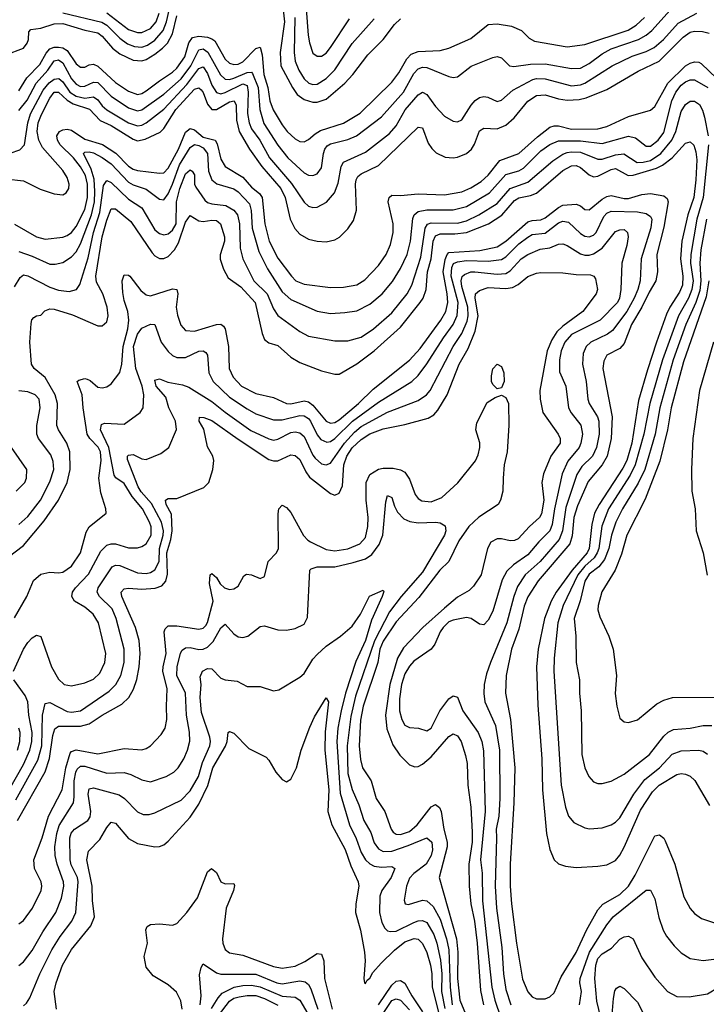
# Model space of a CAD drawing. Header units: inches. Extents: x 884549 to 1028252, y 526810 to 653624.
# Tile 1022 of 1056: x 1004813 to 1007944, y 634492 to 638980. Entities that reach past the tile are written whole.
import ezdxf

# ---------------------------------------------------------------- set-up
doc = ezdxf.new("R2010")
doc.units = ezdxf.units.IN
doc.header["$MEASUREMENT"] = 0
doc.layers.add('B0603', color=7, linetype='Continuous')

msp = doc.modelspace()

# ---------------------------------------------------------------- linework, layer by layer
at = {"layer": 'B0603', "color": 5}
for points, elevation in [([(1004810, 638565.7), (1004847, 638613), (1004888.8, 638691.2), (1004940.8, 638750), (1004970, 638791.6), (1004990, 638796.7), (1005010, 638782.7), (1005050, 638710.6), (1005070, 638686.5), (1005090, 638676), (1005110, 638677.1), (1005150, 638695.6), (1005170, 638693.3), (1005230, 638631.7), (1005310, 638578.3), (1005350, 638564.9), (1005370, 638569.4), (1005470, 638639.9), (1005549.3, 638710), (1005592.9, 638770), (1005630, 638841.8), (1005650, 638846.8), (1005671.5, 638831.5), (1005728.4, 638728.4), (1005750, 638708.6), (1005770, 638707.2), (1005790, 638712.9), (1005850, 638738.9), (1005870, 638740.8), (1005875.2, 638735.2), (1005900.4, 638670), (1005907.5, 638570), (1005926.4, 638506.4), (1005990, 638408.3), (1006035.4, 638350), (1006110, 638282.4), (1006130, 638271.6), (1006150, 638269.4), (1006170, 638277.5), (1006190, 638304.6), (1006197.9, 638370), (1006203.9, 638390), (1006215, 638405), (1006230, 638414.3), (1006310, 638433.1), (1006349, 638451), (1006462.8, 638537.2), (1006563.1, 638650), (1006610, 638733.9), (1006630, 638755.9), (1006650, 638762.8), (1006670, 638761.8), (1006770, 638721.4), (1006790, 638716.3), (1006810, 638718.8), (1006872.5, 638767.5), (1006970, 638807.7), (1006990, 638811.8), (1007010, 638805.5), (1007046.5, 638770), (1007065.8, 638765.8), (1007143.1, 638776.9), (1007210, 638778.4), (1007330, 638757.6), (1007370, 638759.4), (1007410, 638779.6), (1007470, 638824.2), (1007510, 638846.7), (1007635, 638890), (1007670, 638908.9), (1007696.4, 638930), (1007820.1, 639070)], 3160), ([(1006005.1, 639110), (1006021.1, 638970), (1006001.6, 638830), (1006004, 638770), (1006056.9, 638670), (1006079, 638639), (1006110, 638616.7), (1006150, 638604.1), (1006170, 638603.2), (1006210, 638618), (1006296.4, 638690), (1006333, 638730), (1006400.6, 638819.4), (1006470, 638889.5), (1006522.2, 638957.8), (1006550, 638983.8)], 3220), ([(1005010, 639010.3), (1005188, 638968), (1005210, 638954.7), (1005270, 638895.2), (1005305, 638870), (1005337, 638857), (1005370, 638855.1), (1005395.8, 638864.2), (1005430, 638886.4), (1005467.7, 638930), (1005482.9, 638970), (1005502.7, 639057.3)], 3240), ([(1006120.2, 639030), (1006128.2, 638910), (1006134.9, 638874.9), (1006150, 638827.9), (1006170, 638813), (1006190, 638814.2), (1006210, 638827.9), (1006230, 638852.4), (1006316.5, 638983.5)], 3260), ([(1004750, 638819.3), (1004830, 638849.3), (1004847.9, 638872.1), (1004853.5, 638890), (1004855, 638925), (1004864.3, 638935.7), (1004910, 638941.1), (1004970, 638960.7), (1005010, 638961.8), (1005110, 638931.5), (1005170, 638919.4), (1005190, 638904.3), (1005235.8, 638850), (1005270, 638823.8), (1005330, 638794.9), (1005370, 638792.3), (1005390, 638799), (1005430, 638822.9), (1005465, 638850), (1005486.6, 638873.4), (1005510, 638915.3), (1005530, 638997.9)], 3220), ([(1004770, 638371), (1004813.5, 638386.5), (1004835.2, 638410), (1004850.9, 638510), (1004862.7, 638550), (1004920.7, 638659.3), (1004948, 638692), (1004970, 638709.2), (1004991.5, 638711.5), (1005010, 638696.1), (1005042.2, 638650), (1005070, 638631.2), (1005110, 638622.7), (1005150, 638628.4), (1005170, 638615.1), (1005190, 638586.7), (1005210, 638568.7), (1005310, 638509.7), (1005350, 638496.5), (1005370, 638499.2), (1005390, 638509), (1005470, 638572.1), (1005575.8, 638684.2), (1005630, 638756.9), (1005650, 638765), (1005670, 638734.8), (1005690, 638682), (1005710, 638647.4), (1005730, 638642), (1005750, 638647.3), (1005830, 638687.7), (1005850, 638679.3), (1005855.8, 638650), (1005851.9, 638551.9), (1005859.5, 638510), (1005870, 638482.7), (1005907.9, 638430), (1005951.9, 638350), (1006053.1, 638233.1), (1006110, 638148.4), (1006130, 638130.2), (1006150, 638124.1), (1006170, 638125), (1006212.7, 638147.3), (1006249.4, 638190.6), (1006265.1, 638234.9), (1006278.4, 638310), (1006289.9, 638330), (1006390, 638376.4), (1006499, 638461), (1006530, 638496.1), (1006570.5, 638569.5), (1006630, 638637.5), (1006650, 638648.7), (1006670, 638639), (1006710, 638583.8), (1006750, 638540.6), (1006790, 638517.2), (1006810, 638514.4), (1006830, 638523.2), (1006872.5, 638590), (1006890, 638610.9), (1006910, 638625.7), (1006930, 638630.1), (1006947.3, 638627.3), (1006990, 638606.9), (1007010, 638612.3), (1007061.9, 638658.1), (1007152.8, 638707.2), (1007170, 638711.8), (1007210, 638710.1), (1007330, 638678.3), (1007370, 638683.1), (1007390, 638690.4), (1007515, 638770), (1007606.6, 638813.4), (1007670, 638834.8), (1007706.8, 638853.2), (1007749, 638890), (1007815.6, 638964.4), (1007901.4, 639010)], 3140), ([(1004810, 638655), (1004845.4, 638714.5), (1004904.4, 638775.6), (1004933.2, 638826.8), (1004950, 638847.6), (1004970, 638854.6), (1004990, 638855.1), (1005010, 638851.5), (1005030, 638840.1), (1005070, 638778.9), (1005090, 638763.1), (1005110, 638762.9), (1005130, 638773.8), (1005150, 638776.8), (1005170, 638767.4), (1005250, 638693), (1005310, 638654.5), (1005350, 638638.7), (1005370, 638643), (1005390, 638654.9), (1005450, 638701.6), (1005510, 638740.1), (1005530, 638758.7), (1005566.5, 638810), (1005585.2, 638874.8), (1005601.9, 638898.1), (1005630, 638904.3), (1005670, 638899.8), (1005690, 638893.3), (1005702.7, 638882.7), (1005750, 638799.4), (1005770, 638781.9), (1005790, 638775.5), (1005810, 638777.7), (1005830, 638787.1), (1005890, 638848.8), (1005910, 638854), (1005919.3, 638819.3), (1005926.7, 638730), (1005944.1, 638670), (1005954.4, 638610), (1005969.6, 638569.6), (1006010, 638500.5), (1006033.5, 638470), (1006070, 638436.6), (1006090, 638425.3), (1006110, 638423.7), (1006130, 638433.6), (1006160, 638460), (1006184.9, 638475.1), (1006290, 638507.7), (1006365.7, 638554.3), (1006510, 638694.6), (1006542.3, 638737.7), (1006578.6, 638801.4), (1006597.7, 638822.3), (1006630, 638834.8), (1006730, 638839), (1006770, 638849.6), (1006870, 638894.2), (1006950, 638957.7), (1006990, 638961.1), (1007056.4, 638950), (1007101.2, 638930), (1007136.1, 638896.1), (1007161.2, 638881.2), (1007310, 638855.9), (1007390, 638867.2), (1007587.7, 638932.3), (1007625, 638955), (1007663.1, 638990)], 3180), ([(1005210, 639011.1), (1005310, 638935.4), (1005350, 638920.9), (1005370, 638921.3), (1005410, 638940.1), (1005435.3, 638970), (1005449.2, 639010)], 3260), ([(1006068.5, 638990), (1006065.3, 638830), (1006069.7, 638790), (1006085.6, 638750), (1006110.7, 638710), (1006131.2, 638691.2), (1006150, 638684.2), (1006170, 638685.7), (1006210, 638711.6), (1006250, 638751.7), (1006330, 638870.8), (1006430, 638983)], 3240), ([(1004750, 638255.1), (1004830, 638245.1), (1004907.2, 638207.2), (1004970, 638185.9), (1005010, 638181.8), (1005025.6, 638190), (1005037, 638210), (1005039.1, 638230), (1005030, 638261.1), (1005010, 638292.3), (1004916.9, 638396.9), (1004900.6, 638430), (1004892.4, 638470), (1004897.3, 638510), (1004911.9, 638548.1), (1004950, 638622.2), (1004970, 638649.4), (1004990, 638649.7), (1005030, 638612.6), (1005056.7, 638596.7), (1005131.9, 638571.9), (1005179.8, 638519.8), (1005230, 638497.8), (1005330, 638434.5), (1005350, 638428.1), (1005385.2, 638434.8), (1005453.3, 638466.7), (1005470, 638483.7), (1005525.4, 638570), (1005610, 638663.8), (1005630, 638669.6), (1005640.3, 638660.3), (1005650, 638647.9), (1005670, 638594.4), (1005690, 638570.6), (1005710, 638570.1), (1005770, 638606.1), (1005790.6, 638610.6), (1005799.6, 638590), (1005801.5, 638521.5), (1005813.3, 638470), (1005860.9, 638390), (1005916.9, 638310), (1006003.9, 638210), (1006024.1, 638170), (1006046.9, 638070), (1006067.5, 638027.5), (1006090, 638002.6), (1006130, 637980.1), (1006170, 637969.5), (1006210, 637967.1), (1006250, 637976.3), (1006271.5, 637988.5), (1006310, 638025.8), (1006335.2, 638064.8), (1006349, 638111), (1006344.7, 638230), (1006347.5, 638250), (1006355.3, 638264.7), (1006370, 638277.2), (1006450, 638314.5), (1006630, 638489.3), (1006650, 638487.4), (1006676.3, 638416.3), (1006692.2, 638392.2), (1006712.8, 638372.8), (1006753.3, 638353.4), (1006790, 638349.6), (1006810, 638353.6), (1006850, 638370.1), (1006874.2, 638390), (1006887.2, 638412.8), (1006910, 638473.9), (1006930, 638484.8), (1006990, 638481.7), (1007030, 638498.9), (1007068.3, 638531.7), (1007131, 638609), (1007170, 638634.7), (1007210, 638637.6), (1007270, 638619.7), (1007310, 638613.5), (1007364, 638616), (1007396.3, 638623.7), (1007490, 638661.2), (1007634.2, 638745.8), (1007729.3, 638790), (1007839.1, 638900.9), (1007870, 638922.2), (1007890, 638927.2), (1007926.2, 638926.2), (1007957.8, 638917.8)], 3120), ([(1004790, 638047.9), (1004890, 637989.6), (1004930, 637980.1), (1005010, 637988.6), (1005030, 637995.5), (1005050, 638010.1), (1005070, 638037.6), (1005110, 638114.8), (1005122.5, 638170), (1005122.6, 638230), (1005113.7, 638270), (1005090, 638309.6), (1005057.9, 638350), (1004997, 638410), (1004984.9, 638430), (1004981.9, 638450), (1004994.6, 638470), (1005010, 638478.1), (1005030, 638480.6), (1005050, 638476.9), (1005110, 638435.2), (1005190.6, 638410.6), (1005251, 638371), (1005310, 638312.2), (1005330, 638298.7), (1005350, 638292), (1005450, 638279.6), (1005470, 638281), (1005490, 638302.6), (1005537.8, 638390), (1005570, 638466.7), (1005590, 638483.3), (1005610, 638477.7), (1005650, 638445), (1005705.2, 638430), (1005713.4, 638413.4), (1005730, 638343.5), (1005750, 638310.1), (1005830, 638261.4), (1005870, 638217), (1005906.9, 638186.9), (1005918.6, 638170), (1005931.7, 638050), (1005950.7, 637970), (1005990, 637892.4), (1006052.8, 637810), (1006072.6, 637790), (1006110, 637773.9), (1006230, 637758.8), (1006290, 637760.4), (1006350, 637771.4), (1006386.7, 637793.3), (1006450, 637859), (1006484.6, 637910), (1006504.5, 637955.5), (1006516.1, 638010), (1006516.3, 638050), (1006493.5, 638150), (1006498, 638170), (1006510, 638180.2), (1006550, 638178.5), (1006630, 638185.8), (1006750, 638181.2), (1006830, 638194.9), (1006870, 638212.7), (1006917.7, 638242.3), (1006950, 638270.5), (1007002.5, 638337.5), (1007090, 638370.1), (1007174.4, 638445.6), (1007230.8, 638489.2), (1007250, 638496), (1007270, 638496.2), (1007330, 638480.2), (1007450, 638482), (1007490, 638493.3), (1007590, 638538.8), (1007690, 638567.4), (1007710, 638584.8), (1007768.6, 638690), (1007850, 638769), (1007870, 638781.4), (1007890, 638787.2), (1007910, 638785.5), (1007920, 638780), (1007992.4, 638712.4)], 3080), ([(1004810, 637922.9), (1004870, 637901.9), (1004950, 637865.5), (1004974.8, 637865.2), (1005010, 637873.4), (1005050, 637898.1), (1005070, 637921.7), (1005090, 637957.7), (1005140, 638090), (1005153.7, 638150), (1005156.1, 638196.1), (1005152.2, 638252.2), (1005138.7, 638298.7), (1005104.9, 638370), (1005110, 638376.3), (1005130, 638378), (1005150, 638372.7), (1005190, 638351.7), (1005230, 638322.2), (1005310, 638238.6), (1005330, 638227.5), (1005390, 638207.7), (1005450, 638162.3), (1005470, 638159.3), (1005490, 638186.3), (1005510, 638230.1), (1005541.3, 638318.7), (1005590, 638396.8), (1005610, 638410.7), (1005630, 638406.8), (1005650, 638395.6), (1005669.8, 638370), (1005674.2, 638290), (1005690, 638249.5), (1005712.2, 638232.2), (1005790, 638209.2), (1005810, 638195), (1005860.8, 638140.8), (1005869.4, 638110), (1005873.6, 638030), (1005903.3, 637923.3), (1005943.6, 637843.6), (1006010, 637739.6), (1006050, 637704.7), (1006170, 637650.8), (1006230, 637641.3), (1006295.6, 637644.4), (1006350, 637652), (1006410, 637683.2), (1006465.9, 637730), (1006513, 637787), (1006550, 637846.2), (1006579.7, 637910), (1006595, 637970), (1006605.8, 638074.2), (1006611.3, 638090), (1006630, 638106.1), (1006670, 638113.7), (1006790, 638112.4), (1006850, 638128), (1006954.9, 638190), (1007030, 638274.7), (1007090, 638290.5), (1007110, 638302.7), (1007190, 638382.3), (1007230, 638410.8), (1007270, 638428.3), (1007370, 638427.3), (1007470, 638415), (1007590, 638449.2), (1007621.9, 638441.9), (1007670, 638403.1), (1007690, 638404), (1007725.4, 638430), (1007750, 638465.3), (1007786.3, 638610), (1007805.2, 638650), (1007830, 638680.9), (1007850, 638696.7), (1007870, 638705.4), (1007890, 638705.4), (1007950.5, 638670)], 3060), ([(1004790, 637762.3), (1004815, 637805), (1004830, 637816.3), (1004850, 637811.6), (1004950, 637760.1), (1004990, 637747.1), (1005039.3, 637740.7), (1005072, 637750), (1005087.5, 637772.5), (1005125.7, 637894.3), (1005149.1, 638010), (1005179, 638101), (1005195.5, 638224.5), (1005210, 638247.5), (1005230, 638238.3), (1005310, 638161.6), (1005370, 638121.5), (1005430, 638022.2), (1005450, 638005), (1005470, 637999.1), (1005490, 638003.9), (1005510, 638019.7), (1005527.1, 638050), (1005528.4, 638150), (1005543.1, 638210), (1005570, 638276.6), (1005590, 638295), (1005600.2, 638290), (1005610, 638272.4), (1005610.8, 638230.8), (1005616.3, 638216.3), (1005656.8, 638156.8), (1005670, 638146.4), (1005690, 638140.6), (1005753.5, 638133.5), (1005790, 638112), (1005806.4, 638090), (1005815.5, 638050), (1005818.2, 637938.2), (1005830.2, 637889.8), (1005880.9, 637790), (1005941.2, 637730), (1005970, 637661.6), (1005990, 637632.1), (1006090, 637558.5), (1006130, 637536.6), (1006250, 637516.3), (1006310, 637516.3), (1006370, 637533), (1006426.9, 637570), (1006510, 637643.5), (1006579.9, 637730), (1006601.8, 637770), (1006642.5, 637897.5), (1006662.5, 638030), (1006672.1, 638047.9), (1006690, 638053.1), (1006810, 638052.7), (1006850, 638063.3), (1006907.4, 638090), (1006990, 638141.5), (1007050, 638210.4), (1007130, 638238.8), (1007244.1, 638335.9), (1007290, 638366.2), (1007310, 638374.3), (1007330, 638377.9), (1007370, 638376.1), (1007450, 638344), (1007470, 638343.9), (1007530, 638364.5), (1007567.6, 638367.6), (1007629.5, 638329.5), (1007656.3, 638330), (1007690, 638338.5), (1007736.2, 638370), (1007786.7, 638430), (1007805.5, 638470), (1007830, 638560.7), (1007850, 638593.7), (1007870, 638608), (1007890, 638608.1), (1007912.6, 638592.6), (1007927, 638567), (1007936, 638536), (1007953, 638450)], 3040), ([(1004760.6, 636530), (1004830, 636582.5), (1004925.1, 636694.9), (1004990.2, 636789.8), (1005029.1, 636870), (1005043.3, 636930), (1005042.5, 637010), (1005028, 637050), (1004989.9, 637110), (1004982.9, 637130), (1004985.1, 637230), (1004974.2, 637270), (1004930, 637349.4), (1004879.4, 637390), (1004867, 637410), (1004859.9, 637510), (1004864.9, 637595.1), (1004868.3, 637611.7), (1004877.9, 637622.1), (1004890, 637630.2), (1004910, 637633.1), (1004928, 637652), (1004950, 637661.2), (1004970, 637660.1), (1005054.7, 637634.7), (1005170, 637584.3), (1005190, 637585), (1005210, 637602.8), (1005216.6, 637630), (1005212.5, 637670), (1005191.6, 637730), (1005163.9, 637783.9), (1005160.1, 637810), (1005189.7, 637990), (1005210, 638066.5), (1005230, 638117.8), (1005250, 638118), (1005319.6, 638059.6), (1005417.8, 637917.8), (1005430, 637903.1), (1005450, 637891.2), (1005470, 637891.4), (1005490, 637900.7), (1005519.6, 637930), (1005537.4, 637962.6), (1005570, 638057.4), (1005590, 638088), (1005630, 638063.5), (1005650, 638060.3), (1005690, 638066.1), (1005710, 638064.6), (1005718.8, 638058.8), (1005728.7, 638048.7), (1005747.4, 637990), (1005746.5, 637970), (1005728.1, 637908.1), (1005727.9, 637887.9), (1005742.3, 637842.3), (1005763.2, 637803.2), (1005822.1, 637762.2), (1005887.1, 637690), (1005919.1, 637550), (1005930, 637522.2), (1005950, 637507.3), (1005990, 637494.6), (1006050, 637441), (1006090, 637416.8), (1006190, 637379.5), (1006250, 637363.5), (1006270, 637364.1), (1006350, 637411.3), (1006430, 637470.6), (1006550, 637578.9), (1006639.5, 637690), (1006652.3, 637710), (1006666.9, 637750), (1006672.6, 637830), (1006690.1, 637890), (1006699, 637970), (1006710, 637995.2), (1006730, 638003.2), (1006796.7, 638003.3), (1006850, 638010.3), (1006950.8, 638049.2), (1007011.8, 638088.2), (1007070, 638155.6), (1007090, 638167.5), (1007142.3, 638177.7), (1007170.4, 638189.6), (1007290, 638292.7), (1007330, 638313.8), (1007350, 638314.7), (1007370, 638306.8), (1007410, 638272.2), (1007430, 638264), (1007450, 638266.7), (1007510, 638297.2), (1007530, 638301.3), (1007588.5, 638270), (1007610, 638271.4), (1007716.6, 638303.4), (1007743.8, 638316.2), (1007789.2, 638350.8), (1007850, 638416.8), (1007870, 638423.8), (1007887.2, 638407.2), (1007896.8, 638376.8), (1007901, 638341), (1007896.9, 638250), (1007887.1, 638170), (1007859.6, 638090), (1007832.4, 637970), (1007826.1, 637890), (1007837.1, 637810), (1007835.1, 637770), (1007821.9, 637738.1), (1007778.2, 637670), (1007763.2, 637636.8), (1007716.4, 637510), (1007676.3, 637383.7), (1007635.7, 637244.3), (1007604.1, 637050), (1007582.1, 636970), (1007564.2, 636935.8), (1007455.4, 636770), (1007434.5, 636730), (1007422, 636678), (1007410.7, 636570), (1007401, 636550), (1007332.3, 636470), (1007260.2, 636370), (1007237.2, 636330), (1007207, 636250), (1007177.6, 636110), (1007169.4, 636030), (1007175.2, 635855.2), (1007194.2, 635610), (1007197.8, 635470), (1007215.7, 635270), (1007230, 635198), (1007250, 635150.3), (1007270, 635131.6), (1007301.5, 635121.5), (1007350, 635115.6), (1007450, 635121), (1007490, 635127.5), (1007530, 635147.8), (1007550, 635172.2), (1007570, 635207.5), (1007644, 635376), (1007699.1, 635460.9), (1007729.9, 635490), (1007810, 635538.9), (1007830, 635543), (1007850, 635540.5), (1007871, 635531), (1007892.1, 635512.1), (1007958.4, 635398.4)], 3020), ([(1007954.6, 638410), (1007930.4, 638169.6), (1007901.3, 638070), (1007873.2, 637910), (1007872.4, 637870), (1007883.8, 637790), (1007878.9, 637750), (1007862.8, 637710), (1007818, 637630), (1007744, 637430), (1007686.2, 637230), (1007659.1, 637090), (1007620.5, 636950), (1007596.3, 636903.7), (1007498.8, 636750), (1007468.5, 636671.5), (1007453.4, 636570), (1007446.5, 636550), (1007432.5, 636527.5), (1007390, 636489.2), (1007358, 636450), (1007291, 636310), (1007267.9, 636230), (1007249.7, 636070), (1007248.4, 636010), (1007282, 635490), (1007301.5, 635390), (1007316.5, 635350), (1007340.6, 635320.6), (1007390, 635296.5), (1007412.1, 635292.1), (1007470, 635296.2), (1007510, 635309.2), (1007530, 635321.3), (1007550, 635342), (1007614.1, 635450), (1007663.5, 635516.5), (1007730.4, 635569.6), (1007788.8, 635631.2), (1007830, 635647.2), (1007910.1, 635650.1), (1007930, 635645.9), (1007950, 635631.9)], 3040), ([(1004790, 636252.9), (1004845.6, 636350), (1004876.5, 636423.5), (1004910, 636453.1), (1004950, 636462.2), (1004990, 636459), (1005010, 636462), (1005050, 636488.6), (1005090, 636549.1), (1005115.9, 636644.1), (1005130, 636667.8), (1005207, 636730), (1005205.4, 636750), (1005183.4, 636823.4), (1005174.1, 636890), (1005184, 636970), (1005181.2, 637010), (1005171.1, 637031.1), (1005133.1, 637070), (1005121.6, 637090), (1005102, 637210), (1005098.8, 637270), (1005074.7, 637330), (1005083.3, 637336.7), (1005110, 637343.5), (1005120.9, 637340.9), (1005135, 637335), (1005170, 637304.9), (1005190, 637301.3), (1005210, 637306.7), (1005230, 637319.5), (1005270, 637371.7), (1005279.7, 637410), (1005285.1, 637490), (1005306.4, 637570), (1005310.8, 637610), (1005306.3, 637650), (1005290, 637699.4), (1005283.1, 637736.9), (1005280.2, 637790), (1005290, 637816.9), (1005310, 637815.3), (1005315.9, 637810), (1005365, 637745), (1005390, 637725.2), (1005410, 637720.4), (1005510, 637753.7), (1005529.5, 637749.5), (1005533.7, 637730), (1005526.7, 637670), (1005533.1, 637633.1), (1005547.7, 637587.7), (1005570, 637562.5), (1005610, 637560.1), (1005710.8, 637590.8), (1005730, 637591.6), (1005742.5, 637582.5), (1005750.1, 637570.1), (1005765.9, 637490), (1005768, 637390), (1005786.6, 637350), (1005824.6, 637310), (1005890, 637276), (1005970, 637258.1), (1006030, 637230.5), (1006050, 637229.1), (1006110, 637242.2), (1006130, 637238.6), (1006150, 637223), (1006210, 637149.6), (1006230, 637139.9), (1006250, 637143.7), (1006270, 637156.6), (1006357.6, 637230), (1006424.6, 637295.3), (1006590, 637428.1), (1006639.1, 637480.9), (1006733.9, 637610), (1006756.7, 637650), (1006765.8, 637690), (1006763.1, 637730), (1006745, 637830), (1006753.4, 637886.6), (1006762.3, 637910), (1006770, 637918.2), (1006911.9, 637928.1), (1006990, 637944.4), (1007030, 637970.1), (1007130, 638058.7), (1007150, 638065.1), (1007190, 638068.2), (1007210, 638076.4), (1007270, 638124.4), (1007290, 638133.6), (1007350, 638138.9), (1007370, 638131.8), (1007390, 638115), (1007410, 638113.3), (1007470, 638162.2), (1007490, 638174.1), (1007510, 638178.7), (1007570, 638165.1), (1007590, 638164.9), (1007650, 638182.9), (1007690, 638187.2), (1007750, 638176.5), (1007765.4, 638165.4), (1007769.6, 638149.6), (1007750, 638033.5), (1007718.1, 637910), (1007721.2, 637830), (1007714.6, 637790), (1007682.9, 637737.1), (1007650.9, 637669.1), (1007603.5, 637590), (1007570, 637503.2), (1007550, 637481.1), (1007490.2, 637450), (1007476.2, 637423.8), (1007472.9, 637390), (1007514.2, 637170), (1007510.3, 637070), (1007492.5, 636990), (1007468.7, 636950), (1007405.6, 636874.4), (1007356.2, 636763.8), (1007339.6, 636710), (1007333, 636627), (1007321.4, 636590), (1007177.3, 636422.7), (1007130.3, 636349.7), (1007113.9, 636306.1), (1007090, 636202.2), (1007055.7, 636110), (1007031, 635991), (1007028, 635910), (1007051.1, 635790), (1007070.4, 635570), (1007067, 635410), (1007049.7, 635129.7), (1007050.1, 635029.9), (1007055.9, 634950), (1007078.7, 634770), (1007105.8, 634605.8), (1007130, 634548.9), (1007150, 634525.8), (1007170, 634516.1), (1007210, 634516), (1007230, 634525.3), (1007250, 634544.6), (1007282.5, 634617.5), (1007350, 634727.5), (1007397.3, 634830), (1007450, 634922), (1007472.6, 634947.4), (1007550, 634992.2), (1007589.6, 635030.4), (1007619.5, 635080.5), (1007710, 635259.1), (1007730, 635264.4), (1007750, 635248.9), (1007756.2, 635236.2), (1007800.9, 635130), (1007842.2, 634982.2), (1007870, 634928.9), (1007890, 634905.5), (1007922.6, 634882.6), (1007990, 634860.7)], 2980), ([(1004785, 636010), (1004829.9, 636110), (1004850, 636140.3), (1004870, 636162), (1004890, 636173.7), (1004910, 636168.2), (1004958.7, 636030), (1004990, 635974.2), (1005016.4, 635950), (1005050, 635943.8), (1005110, 635957.2), (1005150, 635973.4), (1005178.6, 636001.4), (1005201.6, 636050), (1005205.9, 636090), (1005172.4, 636230), (1005147.7, 636270), (1005110, 636301.9), (1005063.2, 636330), (1005050.6, 636350.6), (1005053.8, 636370), (1005067.2, 636390), (1005127.6, 636452.4), (1005183.4, 636556.6), (1005210, 636583.8), (1005230, 636591), (1005250, 636590.6), (1005310, 636572.3), (1005350, 636572), (1005370, 636577.9), (1005390, 636591), (1005412.3, 636630), (1005412, 636668), (1005405.6, 636690), (1005373.8, 636750), (1005326.7, 636806.7), (1005290, 636865.8), (1005251.9, 636891.9), (1005243.4, 636903.4), (1005220.4, 637030), (1005181.1, 637110), (1005186.1, 637133.9), (1005199.5, 637140.5), (1005290, 637135.5), (1005362.4, 637190), (1005376.8, 637210), (1005379.7, 637270), (1005371.1, 637310), (1005342.8, 637390), (1005331.9, 637490), (1005350, 637546.4), (1005370, 637574.4), (1005410, 637591.6), (1005430, 637590.3), (1005458.4, 637510), (1005490, 637466.7), (1005510, 637448.8), (1005530, 637440.1), (1005570, 637440.4), (1005630, 637469.5), (1005650, 637470.8), (1005662.3, 637462.3), (1005670.1, 637450), (1005675.7, 637370), (1005694.8, 637330), (1005770, 637258.5), (1005850, 637206.7), (1005890, 637183.9), (1005970, 637155.1), (1006010, 637155.4), (1006090, 637175.1), (1006110, 637174.1), (1006130, 637161.8), (1006139.5, 637150), (1006170, 637088.2), (1006186.2, 637066.2), (1006214.1, 637054.1), (1006230, 637057.7), (1006250, 637070.8), (1006330.3, 637150), (1006450, 637236.9), (1006602, 637330), (1006630, 637357.6), (1006670, 637410.7), (1006745.3, 637530), (1006790, 637590), (1006808.6, 637631.4), (1006812, 637690), (1006781, 637810), (1006783.3, 637850), (1006792, 637868), (1006810, 637876.6), (1006850, 637882), (1006950, 637878.4), (1007010, 637886.7), (1007030, 637898.2), (1007090, 637958.5), (1007130, 637988.6), (1007150, 638000.1), (1007210, 638007.3), (1007270, 638053.1), (1007290, 638060.9), (1007316.4, 638056.4), (1007370, 638004.5), (1007390, 637992.8), (1007410, 637990.1), (1007430, 637997.3), (1007442.7, 638010), (1007476.8, 638083.2), (1007490, 638098.5), (1007510, 638106.3), (1007630, 638104.4), (1007670, 638096.8), (1007690, 638083.2), (1007695.3, 638070), (1007691, 638031), (1007646.4, 637890), (1007642.3, 637790), (1007632.1, 637750), (1007615.3, 637710), (1007581.5, 637650), (1007516.6, 637563.4), (1007493.2, 637546.8), (1007417.3, 637510), (1007396.2, 637490), (1007382.1, 637457.9), (1007379.4, 637410), (1007396.8, 637330), (1007404.6, 637250), (1007410.6, 637230), (1007448.4, 637170), (1007453.6, 637150), (1007455.6, 637090), (1007443.9, 637030), (1007424.8, 636990), (1007376.2, 636943.8), (1007354, 636906), (1007303.6, 636756.4), (1007288, 636650), (1007273, 636610), (1007186.5, 636510), (1007117.9, 636450), (1007083.5, 636396.5), (1007066, 636350), (1007034.9, 636230), (1006960.7, 636050), (1006942.1, 635997.9), (1006931.3, 635950), (1006929, 635909), (1006934, 635870), (1006982.2, 635762.2), (1007001.3, 635650), (1007003.2, 635430), (1006997.4, 635350), (1006985.2, 635290), (1006987.8, 635250), (1006981.5, 635030), (1006987.3, 634930), (1007011.1, 634750), (1007019.5, 634630), (1007030, 634558.7), (1007053.3, 634490)], 2960), ([(1007944.6, 638070), (1007919.4, 637930), (1007914.6, 637870), (1007919.6, 637790), (1007914.2, 637745.8), (1007896.5, 637690), (1007850.1, 637590.1), (1007792.5, 637430), (1007732.1, 637210), (1007710.3, 637090), (1007663.6, 636930), (1007633, 636867), (1007561.9, 636750), (1007531, 636689), (1007511.2, 636630), (1007500, 636570), (1007480.3, 636519.7), (1007454.2, 636485.8), (1007410, 636452.5), (1007390, 636420.5), (1007369.2, 636330.8), (1007341.3, 636250), (1007349.6, 636170), (1007351.5, 636050), (1007366, 635970), (1007366.1, 635910), (1007373.9, 635830), (1007376.6, 635630), (1007390.1, 635570.1), (1007409.2, 635530), (1007430, 635506.3), (1007450, 635498), (1007470, 635498.2), (1007510, 635509.2), (1007570, 635541.4), (1007685.6, 635630), (1007750, 635713.9), (1007770, 635731.6), (1007795.2, 635744.8), (1007870, 635750.7), (1007930, 635762.9), (1007970, 635762.2)], 3060), ([(1004795.7, 635424.3), (1004895.4, 635604.6), (1004914.1, 635670), (1004917.1, 635810), (1004930, 635862.4), (1004950, 635868.1), (1005030, 635825.8), (1005050, 635823.2), (1005090, 635828.9), (1005220.7, 635919.3), (1005250.9, 635950), (1005274.5, 635990), (1005288.9, 636050), (1005289.6, 636110), (1005253.3, 636250), (1005234.2, 636294.2), (1005177.6, 636350), (1005166.7, 636370), (1005170.9, 636390), (1005234.3, 636485.7), (1005250, 636492.8), (1005270, 636491.6), (1005350, 636458.6), (1005390, 636455.8), (1005410, 636459.7), (1005430, 636471.4), (1005449.7, 636510), (1005450.1, 636570), (1005467.6, 636630), (1005468.7, 636650), (1005460, 636690), (1005414.2, 636774.2), (1005367.6, 636827.6), (1005354.2, 636850), (1005304.7, 636975.3), (1005305.3, 636990), (1005310, 636995.5), (1005330, 636998), (1005370, 636978.5), (1005390, 636974.3), (1005457.4, 637002.6), (1005493.3, 637030), (1005528.3, 637111.7), (1005523.9, 637150), (1005493.6, 637210), (1005478.9, 637258.9), (1005435, 637310), (1005430, 637337.1), (1005450, 637342.6), (1005488.2, 637328.2), (1005555.7, 637315.7), (1005584.4, 637304.4), (1005690, 637240.1), (1005750, 637191.3), (1005867.4, 637107.4), (1005950, 637069.1), (1005970, 637063.4), (1005990, 637067.1), (1006050, 637098.5), (1006070, 637101.5), (1006090, 637097.2), (1006110, 637079.5), (1006150, 636994.5), (1006160.5, 636980.5), (1006190, 636955.7), (1006210, 636950.6), (1006230, 636958.5), (1006293.6, 637050), (1006340, 637100), (1006370, 637125.3), (1006490, 637190.7), (1006630, 637243.3), (1006667.9, 637270), (1006685.2, 637290), (1006790.6, 637489.4), (1006830, 637549), (1006853.8, 637606.2), (1006857.9, 637630), (1006856.7, 637670), (1006830, 637763.2), (1006826.9, 637790), (1006831.2, 637808.8), (1006841.6, 637818.4), (1006869.8, 637830), (1006889.1, 637830.9), (1006990, 637819.9), (1007030, 637823), (1007050, 637835.3), (1007099.9, 637890), (1007130, 637909.7), (1007186.5, 637933.5), (1007230, 637940.6), (1007270, 637956.8), (1007290, 637958.7), (1007310, 637950.7), (1007370, 637912), (1007390, 637905.7), (1007410, 637906.2), (1007430, 637912.3), (1007470, 637939), (1007530, 638013.6), (1007550, 638022.4), (1007570, 638022.8), (1007584.8, 638010), (1007587.9, 637990), (1007581.5, 637950), (1007559.1, 637870), (1007554.2, 637750), (1007548.3, 637710), (1007539.6, 637690), (1007460.8, 637610), (1007330, 637544.4), (1007299.5, 637510), (1007281.6, 637470), (1007274.9, 637430), (1007274, 637374), (1007303.9, 637310), (1007315.7, 637210), (1007327.5, 637187.5), (1007371.8, 637131.8), (1007379.2, 637090), (1007372.7, 637050), (1007364, 637030), (1007313, 636967), (1007286.2, 636910), (1007251.8, 636750), (1007241.8, 636678.2), (1007231.4, 636650), (1007180.1, 636599.9), (1007130, 636539.9), (1007064.5, 636495.5), (1007034.2, 636465.9), (1007013.6, 636426.4), (1006970, 636284.4), (1006950, 636242.2), (1006930, 636221.3), (1006910, 636224.7), (1006871.6, 636250), (1006850, 636255.4), (1006790, 636243.2), (1006770, 636234.5), (1006743.6, 636210), (1006730, 636189.8), (1006706.8, 636133.2), (1006690, 636110.8), (1006610, 636056.2), (1006590, 636033.3), (1006570, 635997.4), (1006553.8, 635950), (1006544.4, 635884.4), (1006544.6, 635830), (1006556.2, 635790), (1006570, 635763.5), (1006590, 635753.1), (1006631.1, 635751.1), (1006670, 635738.3), (1006690, 635750.3), (1006729.1, 635830), (1006770, 635884.5), (1006790, 635897.3), (1006810, 635892), (1006833.6, 635830), (1006903.1, 635730), (1006920.3, 635690), (1006927.6, 635647.6), (1006936.3, 635370), (1006914.9, 635150), (1006921.8, 635090), (1006924, 634964), (1006966.7, 634570), (1006979.9, 634510), (1007007.5, 634430)], 2940), ([(1004802.8, 635330), (1004928.6, 635551.4), (1004948.6, 635611.4), (1004963.8, 635716.3), (1004973.4, 635746.6), (1004990, 635759.5), (1005090, 635759), (1005130, 635769.7), (1005190, 635810.1), (1005279.6, 635860.4), (1005310.3, 635889.7), (1005332.4, 635927.6), (1005347.8, 635972.2), (1005357.7, 636030), (1005362.7, 636090), (1005357.6, 636150), (1005341.9, 636210), (1005278.8, 636350), (1005276.2, 636370), (1005290, 636385), (1005310, 636389), (1005370, 636383.9), (1005431.7, 636388.3), (1005460.8, 636399.2), (1005479.8, 636420.2), (1005487, 636453), (1005484.7, 636550), (1005502.9, 636610), (1005508, 636650), (1005505.4, 636725.4), (1005481.4, 636770), (1005478, 636790), (1005490, 636798), (1005530, 636797.6), (1005652.7, 636847.3), (1005675.3, 636870), (1005694.2, 636930), (1005699.1, 636970), (1005694, 636990), (1005670, 637033), (1005653.5, 637113.5), (1005631.1, 637150), (1005632.5, 637167.5), (1005653, 637167), (1005690, 637153.4), (1005810, 637067.6), (1005950, 636975.4), (1005970, 636968.4), (1005990, 636968.8), (1006050, 636996.2), (1006070, 636992.7), (1006090, 636974.6), (1006118.3, 636918.3), (1006135, 636895), (1006230, 636819.7), (1006250, 636811.9), (1006270, 636821.2), (1006284.7, 636855.3), (1006291.8, 636950), (1006304.8, 636990), (1006330, 637028.2), (1006370, 637066.2), (1006410, 637091.3), (1006470, 637115.5), (1006570, 637135.2), (1006676.1, 637163.9), (1006701.8, 637178.2), (1006720.6, 637199.4), (1006762.8, 637270), (1006816.7, 637410), (1006859, 637481), (1006890, 637560.2), (1006904.2, 637630), (1006890.6, 637710), (1006891.7, 637730), (1006910, 637745.2), (1006950, 637758.8), (1007030, 637754.8), (1007060.8, 637759.2), (1007086.6, 637773.4), (1007130, 637808.9), (1007170, 637824.4), (1007190, 637827), (1007290, 637826.3), (1007350, 637817.7), (1007416.4, 637816.4), (1007431.3, 637811.3), (1007438.6, 637798.6), (1007447.5, 637750), (1007441.5, 637730), (1007381.3, 637650), (1007290, 637582.8), (1007263, 637557), (1007239.6, 637520.4), (1007218.2, 637470), (1007185.4, 637290), (1007186.5, 637250), (1007198.5, 637190), (1007269, 637090), (1007277.6, 637070), (1007277.5, 637050), (1007235.7, 636990), (1007201.6, 636910), (1007193.6, 636870), (1007203.1, 636790), (1007192.9, 636727.1), (1007183.1, 636710), (1007138.1, 636670), (1007086.7, 636613.3), (1007070, 636605.1), (1007050, 636604.3), (1007010, 636614.1), (1006990, 636613.6), (1006962.2, 636597.8), (1006945.8, 636570), (1006918, 636450), (1006882.3, 636397.7), (1006862.4, 636377.6), (1006810, 636346.9), (1006750, 636297.1), (1006652, 636210), (1006563.2, 636116.8), (1006536, 636070), (1006500.5, 635950), (1006481.2, 635810), (1006487.9, 635747.9), (1006515.1, 635675.1), (1006546.7, 635626.7), (1006590, 635583.2), (1006614.5, 635574.5), (1006630, 635575.9), (1006650, 635585.8), (1006690, 635619.8), (1006770, 635712.9), (1006790, 635724), (1006810, 635715.8), (1006826.2, 635690), (1006846.3, 635626.3), (1006853, 635590), (1006856.1, 635490), (1006870.1, 635390), (1006876.5, 635276.5), (1006875.9, 635230), (1006861.1, 635130), (1006862.9, 635030), (1006870, 634950), (1006886.7, 634870), (1006899.1, 634770), (1006914.5, 634554.5), (1006928.4, 634490)], 2920), ([(1007955.1, 637790), (1007943.9, 637716.1), (1007839.7, 637420.3), (1007784.4, 637210), (1007766.6, 637110), (1007732.4, 636967.6), (1007665.4, 636794.6), (1007582.2, 636630), (1007557.2, 636542.8), (1007529.1, 636470.9), (1007468.4, 636371.6), (1007451.3, 636310), (1007450.1, 636290), (1007458, 636258), (1007499.7, 636170), (1007519.6, 636110), (1007535.2, 635990), (1007529.1, 635909.1), (1007536.4, 635850), (1007550, 635796), (1007570, 635779.1), (1007590, 635775.5), (1007630, 635788.4), (1007718.2, 635861.8), (1007750, 635878.6), (1007789.9, 635890.1), (1008050, 635892.4)], 3080), ([(1007976.8, 637510), (1007912.6, 637290), (1007882.7, 637070), (1007877.2, 636930), (1007878.6, 636830), (1007892.9, 636750), (1007898, 636650), (1007930.3, 636550), (1007947.8, 636447.8)], 3120), ([(1004810, 636678), (1004850, 636714.7), (1004908.5, 636790), (1004950, 636873), (1004968.6, 636930), (1004965.9, 636965.9), (1004955.7, 636995.7), (1004898.5, 637070), (1004890.6, 637090), (1004892, 637130), (1004906.9, 637210), (1004902.2, 637250), (1004884.5, 637270), (1004850, 637283.9), (1004810, 637287.8)], 3040), ([(1004810, 634857.8), (1004830, 634873.4), (1004872.1, 634930), (1004911.2, 635010), (1004914.7, 635030), (1004911.8, 635050), (1004881.1, 635110), (1004877.3, 635150), (1004916.4, 635250), (1004944.7, 635350), (1005006.6, 635470), (1005023.4, 635570), (1005043.7, 635636.3), (1005050, 635644.6), (1005070, 635651.5), (1005170, 635633.8), (1005290, 635657.5), (1005370, 635651.5), (1005390, 635657.1), (1005410, 635670.2), (1005458.9, 635721.1), (1005476.3, 635750), (1005484.9, 635790), (1005482.5, 635850), (1005486.4, 635930), (1005466.3, 636010), (1005466.7, 636030), (1005480.8, 636090), (1005472.1, 636190), (1005476.6, 636203.4), (1005490, 636216.6), (1005530, 636216.8), (1005630, 636201.7), (1005650, 636206.3), (1005661.5, 636218.5), (1005670, 636231.8), (1005695.4, 636330), (1005678.3, 636410), (1005682, 636450), (1005690, 636454.7), (1005710, 636436.9), (1005727.9, 636407.9), (1005747.3, 636390), (1005770, 636382.3), (1005790, 636385.5), (1005810, 636398.4), (1005834.8, 636445.2), (1005846.9, 636453.1), (1005870, 636449.3), (1005910, 636432.8), (1005930, 636441.6), (1005945.8, 636510), (1005984.8, 636550), (1005994, 636570), (1005992, 636728), (1005995, 636750), (1006010, 636766.7), (1006030, 636756.6), (1006050, 636734.1), (1006108.1, 636628.1), (1006126.6, 636606.6), (1006139, 636599), (1006210, 636564.5), (1006250, 636559.2), (1006310, 636568.2), (1006363.7, 636590), (1006390, 636619.7), (1006401.4, 636670), (1006402.6, 636710), (1006393.1, 636790), (1006392.4, 636870), (1006410, 636906.4), (1006450, 636931.4), (1006470, 636935.9), (1006515.9, 636935.9), (1006550, 636928.6), (1006570, 636916.9), (1006590, 636886), (1006616.1, 636816.1), (1006630, 636797.4), (1006647, 636787), (1006690, 636782.3), (1006738.3, 636801.7), (1006811.5, 636868.5), (1006891.1, 636968.9), (1006903.8, 636996.2), (1006911.9, 637030), (1006911.1, 637051.1), (1006892.7, 637110), (1006898, 637142), (1006944.6, 637235.4), (1006981.7, 637258.3), (1007010, 637267.6), (1007030, 637258), (1007042.1, 637230), (1007044.4, 637130), (1007035.5, 637010), (1007023.1, 636950), (1007017.2, 636890), (1007016.8, 636830), (1007005.5, 636790), (1006994.8, 636770), (1006907.1, 636712.9), (1006861.4, 636670), (1006815.9, 636604.1), (1006770.1, 636509.9), (1006728.9, 636471.1), (1006633.5, 636346.5), (1006530, 636235.2), (1006470, 636146.8), (1006455.8, 636110), (1006445.8, 636050), (1006379.2, 635850), (1006367.4, 635787.4), (1006360.6, 635670), (1006367.1, 635607.1), (1006376.6, 635570), (1006416.6, 635510), (1006439.4, 635430), (1006478.8, 635370), (1006507.5, 635290), (1006516.8, 635276.8), (1006530, 635267.7), (1006550, 635266.3), (1006590, 635279.9), (1006625.2, 635310), (1006690, 635392), (1006710, 635402.7), (1006728.2, 635388.2), (1006734.9, 635370), (1006747.4, 635290), (1006762.9, 635230), (1006762.9, 635210), (1006726.4, 635070), (1006804.7, 634790), (1006811.1, 634728.9), (1006809.4, 634609.4), (1006820.1, 634510), (1006886.6, 634350)], 2880), ([(1004797.7, 636830), (1004836.5, 636870), (1004844.5, 636890), (1004845.7, 636930), (1004776, 637030)], 3060), ([(1004810, 634669.2), (1004830, 634685.4), (1004870, 634737.5), (1004918.2, 634821.8), (1004978, 634910), (1005004.1, 634975.9), (1005014.3, 635030), (1005013.1, 635050), (1004983.9, 635130), (1004975, 635170), (1004973.9, 635210), (1004982.2, 635270), (1004992.9, 635307.1), (1005057.8, 635410), (1005062.3, 635437.7), (1005061.4, 635510), (1005068.8, 635550), (1005075.9, 635564.1), (1005090, 635577.1), (1005110, 635577.1), (1005210, 635545.6), (1005290, 635548.4), (1005319.9, 635539.9), (1005370, 635515), (1005410, 635506.5), (1005481.6, 635530), (1005516.8, 635550), (1005536.2, 635570), (1005561, 635610), (1005578.9, 635650), (1005588.8, 635691.2), (1005587.3, 635732.7), (1005573.6, 635810), (1005568.7, 635910), (1005529.7, 635990), (1005531.6, 636030), (1005547, 636093), (1005554.4, 636105.6), (1005570, 636117), (1005590, 636118), (1005630, 636109), (1005650, 636110.1), (1005670, 636119.1), (1005695.1, 636144.9), (1005730, 636207.4), (1005750, 636223.9), (1005790, 636180.2), (1005810, 636167), (1005830, 636163.2), (1005853.3, 636170), (1005910, 636213.1), (1005930, 636216.1), (1005990, 636198.5), (1006030, 636197.8), (1006070, 636204.6), (1006110, 636224.4), (1006125.4, 636254.6), (1006136.2, 636470), (1006142.7, 636477.3), (1006170, 636486.2), (1006250, 636485.2), (1006334.3, 636505.7), (1006390, 636523), (1006418.3, 636541.7), (1006452.9, 636587.1), (1006469.2, 636630), (1006482.8, 636782.8), (1006490, 636810.2), (1006510, 636801.6), (1006521.6, 636761.6), (1006535.4, 636735.4), (1006565.2, 636705.2), (1006592.8, 636692.8), (1006630, 636685.6), (1006710, 636688.9), (1006730, 636685.9), (1006753.4, 636673.4), (1006757.1, 636650), (1006750.5, 636630), (1006650, 636460.9), (1006552, 636350), (1006500, 636280), (1006431.1, 636148.9), (1006344.1, 635895.9), (1006323, 635803), (1006305.8, 635670), (1006310, 635543.7), (1006330, 635471.1), (1006360.3, 635400.3), (1006382.9, 635330), (1006414.4, 635274.4), (1006430, 635228.3), (1006450, 635200.1), (1006470, 635188.5), (1006510, 635190.4), (1006585.2, 635214.8), (1006670, 635250.8), (1006692.3, 635230), (1006695.6, 635195.6), (1006690, 635169.8), (1006666.2, 635130), (1006610, 635088.4), (1006590, 635067.4), (1006576.6, 635030), (1006566.7, 634966.7), (1006570.3, 634950.3), (1006586.2, 634946.2), (1006650, 634965.9), (1006670, 634962.6), (1006698.2, 634938.2), (1006730, 634879.5), (1006759.9, 634790), (1006770, 634739.5), (1006775.5, 634570), (1006784.9, 634490)], 2860), ([(1004830, 634484.4), (1004843.7, 634496.3), (1004858.7, 634521.3), (1004905, 634630), (1004960.5, 634739.5), (1004998.5, 634801.5), (1005050.4, 634870), (1005069, 634910), (1005080.2, 635050), (1005076.2, 635070), (1005048, 635128), (1005043.1, 635150), (1005042, 635250), (1005048.3, 635271.7), (1005062.4, 635290), (1005123.7, 635330), (1005134.2, 635345.8), (1005137, 635370), (1005126, 635450), (1005130, 635474.2), (1005150, 635479.1), (1005266.9, 635446.9), (1005290.4, 635430.4), (1005350, 635369.4), (1005376.9, 635356.9), (1005402.9, 635357.1), (1005430, 635364.6), (1005550, 635421.7), (1005590, 635464), (1005628, 635530), (1005646.5, 635593.5), (1005679.7, 635670), (1005683.8, 635690), (1005680.7, 635710), (1005642.1, 635822.1), (1005635.7, 635890), (1005640.2, 635950), (1005636.2, 635983.8), (1005646.6, 636010), (1005670, 636022.3), (1005690, 636020.3), (1005730, 635978.9), (1005750, 635971.3), (1005804.2, 635964.2), (1005850, 635939.6), (1005910, 635940.3), (1005970, 635920.9), (1005995.4, 635924.6), (1006090, 635982.9), (1006110, 635999.7), (1006150, 636064.9), (1006170, 636086.5), (1006210, 636124.7), (1006276.4, 636170), (1006330, 636214.7), (1006367.6, 636270), (1006407.7, 636352.3), (1006470, 636378.8), (1006473.1, 636373.1), (1006466.5, 636350), (1006416.9, 636243.1), (1006390, 636150), (1006345.7, 636054.3), (1006298.8, 635910), (1006279.8, 635830), (1006264, 635750), (1006258.7, 635690), (1006274.6, 635454.6), (1006317.1, 635310), (1006347.2, 635247.2), (1006370, 635183.5), (1006389.6, 635150), (1006410, 635131.5), (1006430, 635121.5), (1006463.3, 635116.7), (1006510, 635119.8), (1006523.9, 635110), (1006507.4, 635070), (1006465.1, 635010), (1006455.2, 634984.8), (1006454.1, 634910), (1006465.1, 634865.1), (1006478, 634838), (1006490, 634827.3), (1006503.9, 634823.9), (1006530, 634825.4), (1006610, 634865), (1006630, 634872.6), (1006650, 634874.1), (1006670, 634864.2), (1006701.4, 634810), (1006715.2, 634770), (1006732.4, 634692.4), (1006737.9, 634630), (1006737.2, 634550), (1006752, 634472)], 2840), ([(1004767.4, 635472.6), (1004830, 635585.4), (1004859, 635650), (1004867.8, 635690), (1004869.4, 635730), (1004854.5, 635810), (1004850.2, 635870.2), (1004838.6, 635898.6), (1004786.5, 635970)], 2960), ([(1004981.5, 634470), (1004970.8, 634550), (1004979.7, 634590), (1005008.1, 634670), (1005050, 634742.2), (1005137.1, 634850), (1005154.5, 634890), (1005145, 634965), (1005143.2, 635030), (1005119.7, 635150), (1005127.3, 635190), (1005177.9, 635242.2), (1005210, 635296.9), (1005230, 635322), (1005250, 635318), (1005310, 635247.9), (1005350, 635224.6), (1005430, 635210.2), (1005450, 635211), (1005470, 635219.3), (1005490, 635235.2), (1005590, 635345), (1005630, 635404.1), (1005671.7, 635488.3), (1005694.2, 635570), (1005752.1, 635667.9), (1005759.3, 635690), (1005763.6, 635730), (1005770, 635735.3), (1005790, 635727.4), (1005857.4, 635657.4), (1005937.5, 635617.5), (1005950, 635604.4), (1005981.3, 635550), (1006010, 635516.4), (1006030, 635506.4), (1006050, 635518.4), (1006076.1, 635570), (1006096.7, 635650), (1006135.6, 635755.6), (1006157.9, 635802.1), (1006210, 635888.2), (1006221.7, 635870), (1006206, 635734), (1006205, 635650), (1006222.9, 635470), (1006218.4, 635370), (1006236.1, 635310), (1006297.4, 635197.4), (1006323.4, 635123.4), (1006356.8, 635050), (1006359.1, 635030), (1006346.3, 634950), (1006345.2, 634910), (1006367.5, 634830), (1006385.8, 634730), (1006387.9, 634690), (1006382, 634610), (1006386, 634590), (1006390, 634586.7), (1006398, 634602), (1006410, 634610.4), (1006423.7, 634636.3), (1006461, 634679), (1006521.8, 634738.2), (1006570, 634777.1), (1006611.9, 634791.9), (1006630, 634787.9), (1006650, 634768.7), (1006670, 634727.3), (1006686.4, 634670), (1006693, 634630), (1006694, 634570), (1006724.5, 634450)], 2820), ([(1004803.7, 635650), (1004814.3, 635690), (1004814.8, 635730), (1004809.9, 635750)], 2980), ([(1005554.5, 634470), (1005548.2, 634508.2), (1005527.7, 634547.7), (1005490, 634580.7), (1005421.1, 634621.1), (1005390, 634660.9), (1005380.4, 634710), (1005395.8, 634770), (1005388.9, 634831.1), (1005394.2, 634845.8), (1005410, 634855.6), (1005450, 634858.5), (1005510, 634853), (1005530, 634860.2), (1005575.6, 634910), (1005623.3, 634976.7), (1005670, 635094.9), (1005688.6, 635111.4), (1005710, 635092.2), (1005730.4, 635050), (1005750, 635040.7), (1005790, 635042), (1005793.4, 635033.4), (1005788.6, 635010), (1005754.9, 634930), (1005737.9, 634790), (1005739.2, 634770), (1005750, 634742.2), (1005770, 634727), (1005830, 634714.9), (1005970, 634663.8), (1006010, 634655.9), (1006070, 634665.4), (1006113.1, 634686.9), (1006170, 634723.7), (1006190, 634719.6), (1006200.1, 634690), (1006203.2, 634610), (1006238.6, 634470)], 2780), ([(1007365.2, 634490), (1007375.7, 634550), (1007367.9, 634590), (1007369.1, 634610), (1007411, 634730), (1007490, 634854.4), (1007520.2, 634890), (1007670, 635011.6), (1007690, 635012), (1007710, 634973), (1007727.9, 634887.9), (1007747.1, 634830), (1007762.2, 634802.2), (1007797.6, 634757.6), (1007830, 634726.5), (1007870, 634700.7), (1007930, 634691.1), (1007990, 634698.6)], 2960), ([(1007462.7, 634430), (1007445.4, 634505.4), (1007436.4, 634610), (1007440.7, 634670), (1007450, 634700.7), (1007470, 634721.6), (1007511.8, 634748.2), (1007550, 634788.2), (1007570, 634799.2), (1007590, 634802.7), (1007610, 634790.4), (1007650, 634703.6), (1007710, 634615.2), (1007767.6, 634550), (1007810, 634526.5), (1007865.7, 634525.7), (1007950, 634539.5), (1008050, 634600.1), (1008130, 634626), (1008150, 634629.2), (1008170, 634624.2), (1008180.2, 634610), (1008186.1, 634586.1), (1008195, 634490)], 2940), ([(1005636.7, 634490), (1005640.5, 634530), (1005633.8, 634626.2), (1005640.5, 634659.5), (1005650, 634676.3), (1005710, 634635.1), (1005730, 634629.1), (1005890, 634629.8), (1005986.3, 634590), (1006010, 634584.9), (1006090, 634598), (1006114.8, 634594.8), (1006130, 634582), (1006141.5, 634561.5), (1006172, 634470)], 2760), ([(1005687.7, 634472.3), (1005718.1, 634521.9), (1005737, 634543), (1005790.6, 634569.4), (1005830, 634577.7), (1005870, 634578.5), (1005910, 634570.8), (1006010, 634528.3), (1006070, 634524.4), (1006090, 634510), (1006137.6, 634430)], 2740), ([(1006450, 634488.7), (1006510, 634579.3), (1006530, 634596.4), (1006550, 634600.6), (1006570, 634587.5), (1006601.5, 634530), (1006650, 634458)], 2780), ([(1005719.6, 634440.4), (1005770, 634505.8), (1005790, 634518.9), (1005813.9, 634526.1), (1005850, 634532.5), (1005890, 634531.3), (1005930, 634518.5), (1005990, 634487)], 2720), ([(1007510.8, 634390), (1007521.5, 634518.5), (1007527.5, 634552.5), (1007534.3, 634565.7), (1007550, 634574.9), (1007570, 634563.6), (1007630, 634501.1), (1007666.5, 634430)], 2920), ([(1006470, 634450.5), (1006510, 634508.3), (1006530, 634517.2), (1006550, 634510.5), (1006590, 634466.6)], 2760)]:
    msp.add_lwpolyline(points, dxfattribs=dict(at, elevation=elevation))
at = {"layer": 'B0603', "color": 5, "elevation": 2880}
msp.add_lwpolyline([(1006990, 637296.4), (1006970, 637316.3), (1006965, 637330), (1006964.2, 637355.8), (1006970, 637387.7), (1006990, 637410.3), (1007010, 637399.3), (1007021.2, 637370), (1007022, 637330), (1007010, 637302)], close=True, dxfattribs=at)

doc.saveas('drawing.dxf')
